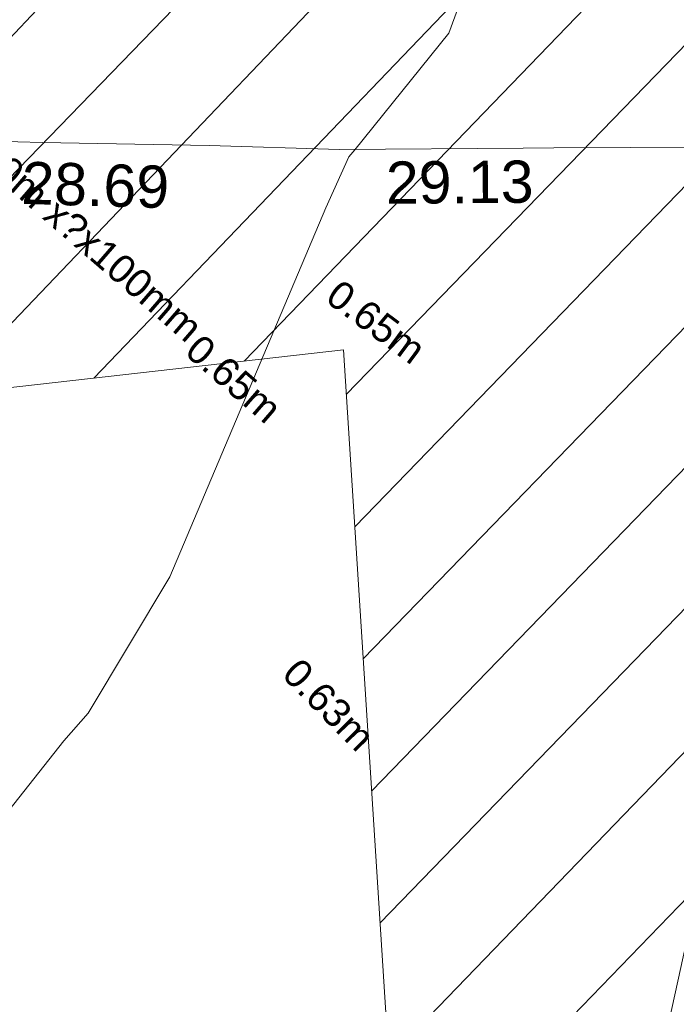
# Model space of a CAD drawing. Header units: millimetres. Extents: x -287732 to 520720, y -103372 to 287754.
# Tile 270 of 380: x 24382 to 30212, y 186551 to 195288. Entities that reach past the tile are written whole.
import ezdxf

# ---------------------------------------------------------------- set-up
doc = ezdxf.new("R2010")
doc.units = ezdxf.units.MM
for name, pattern in [('IMPORT-HIDDEN2 _3_', [4762.5, 3175, -1587.5]), ('IMPORT-UG_ELEC_QLB2 _2_', [2500, 1500, -300.0000000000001, 0, -50, 150, -300.0000000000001, 0, -200]), ('IMPORT-UG_ELEC_STREET LIGHTING_QLB2 _2_', [2700, 1500, -300.0000000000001, 0, -250, 150, -300.0000000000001, 0, -200])]:
    doc.linetypes.add(name, pattern=pattern)
doc.layers.add('00_UAV_DRIVE_WAY', color=7, linetype='Continuous', lineweight=9)
for name, color, linetype, lineweight, true_color in [('01_DTM_CONTOUR_MNR', 7, 'Continuous', 9, 0xa5a552), ('12333-PUM-2D-U-0001-C01 - Rev2_REVIT IMPORT_dwg', 7, 'Continuous', 9, 0x767676), ('PUM-CHAMBER EXTENTS', 6, 'IMPORT-HIDDEN2 _3_', 9, 0xff00ff), ('PUM-ELECTRIC-QLB2', 1, 'IMPORT-UG_ELEC_QLB2 _2_', 9, 0xff0000), ('PUM-UNABLE TO SURVEY', 190, 'Continuous', 9, 0x7f00ff)]:
    doc.layers.add(name, color=color, linetype=linetype, lineweight=lineweight, true_color=true_color)
doc.styles.add('Arial_1', font='arial.ttf', dxfattribs={"height": 250})
doc.styles.add('Swis721 Lt BT_2', font='swissl.ttf', dxfattribs={"height": 375})

# ---------------------------------------------------------------- blocks, each defined once
blk = doc.blocks.new('12333-PUM-2D-U-0001-C01 - Rev2_REVIT IMPORT_dwg_MGS62954_T2_Galway_ITM_3d_Rev1-2077680-Site Location Plan Proposed')
at = {"layer": '00_UAV_DRIVE_WAY', "color": 254, "true_color": 0xcccccc, "flags": 128}
blk.add_lwpolyline([(533936027.149, 725749014.8815), (533935151.1490001, 725749027.8814999), (533934467.0380611, 725749034.3286189), (533934196.149, 725749036.8815001), (533932564.149, 725749052.8814999), (533931410.149, 725749109.8815), (533929926.149, 725749160.8814999), (533929492.9765826, 725749183.1847615), (533929318.9999999, 725749192.1425), (533929344.6607265, 725750246.0064324)], dxfattribs=at)
at = {"layer": '01_DTM_CONTOUR_MNR', "color": 254, "true_color": 0xcccccc, "flags": 128}
for points in [[(533927580.0000001, 725740630.0000001), (533928494.9898551, 725741982.156976), (533930026.7013131, 725743849.7961645), (533930245.9520725, 725744093.0649126), (533930992.9834218, 725745290.3055971), (533932435.158172, 725748539.2834308), (533932648.2095386, 725748986.6757722), (533932700.0000001, 725749050.0000001), (533933553.9565516, 725750068.6999527), (533933676.4213721, 725750392.2415762), (533933966.5035886, 725751658.9870933), (533934968.3099174, 725753720.1240162), (533935707.8952433, 725754218.9157676), (533935946.2500001, 725754355.0000001), (533935960.0000001, 725754580.0000001), (533936361.0086327, 725755199.298607), (533936411.3432837, 725755330.35685)], [(533942986.1934584, 725727467.9160714), (533942510.0000001, 725728500), (533943022.5092688, 725729481.1818217), (533943740.0000001, 725731590.0000001), (533942395.1880532, 725732816.120354), (533941029.7327896, 725734528.3815206), (533938599.4269278, 725736994.9396888), (533936296.8150216, 725737963.6390673), (533934700.0000001, 725738540.0000001), (533935100, 725740200.0000002), (533936530.0000001, 725746200.0000002), (533938534.7651006, 725748294.5307021), (533939210.0000001, 725749000), (533939223.8742853, 725750101.3428384), (533939290.0000001, 725752600.0000001), (533939509.4095715, 725753442.3139402), (533939719.0094596, 725753783.1466994)]]:
    blk.add_lwpolyline(points, dxfattribs=at)
at = {"layer": '00_UAV_DRIVE_WAY', "color": 251, "true_color": 0x666666, "char_height": 375, "width": 1495.902363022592, "attachment_point": 1, "line_spacing_factor": 1.005061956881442, "style": 'Swis721 Lt BT_2'}
for s, insert, rotation in [('28.69', (533929746.6895646, 725748996.3785222), 357.27548931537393), ('29.13', (533932973.6894484, 725748939.9153395), 359.4442103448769)]:
    blk.add_mtext(s, dxfattribs=dict(at, insert=insert, rotation=rotation))
blk = doc.blocks.new('12333-PUM-2D-U-0001-C01 - Rev2_REVIT IMPORT_dwg-1620468-Site Location Plan Proposed')
at = {"layer": 'PUM-CHAMBER EXTENTS', "true_color": 0xfff4d4}
h = blk.add_hatch(dxfattribs=at)
h.set_pattern_fill('FP_14', style=0, pattern_type=2)
h.set_pattern_definition([(45, (-533641079.65, -725615854.3560001), (-618.7184335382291, 618.7184335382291), [])])
h.paths.add_polyline_path([(291811.3501528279, 124468.6438213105), (306011.3501528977, 125163.6438213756), (309303.3501529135, 126382.6438213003), (310276.3501529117, 133352.6438213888), (309947.3501528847, 136832.6438213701), (307059.3501528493, 139075.6438213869), (304064.350152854, 137236.6438213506), (301560.095729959, 137051.9973635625), (288639.1046682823, 134790.0492880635), (288630.6430382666, 134386.5106701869), (288258.8263998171, 134391.737187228), (288273.3501527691, 133230.6438212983), (288213.5074401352, 133220.9184094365), (288164.3501528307, 131103.6438213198), (291489.3501529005, 131422.6438213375), (291767.656290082, 125412.2684225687)])
h.paths.add_polyline_path([(313541.3501529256, 126587.6438213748), (320416.1456552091, 127718.9519342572), (320290.3501528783, 137135.6438213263), (316922.3501528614, 136404.6438212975), (313381.3501528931, 137134.6438212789), (313031.3501529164, 130202.6438213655), (313364.3812648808, 127842.0409395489)])
h.paths.add_polyline_path([(305922.0501528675, 132148.0438212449), (305930.0306085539, 132605.2438213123), (306188.7501529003, 132605.2438213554), (306180.769697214, 132148.043821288), (306133.2633083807, 132148.0438212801)])
at = {"layer": 'PUM-UNABLE TO SURVEY', "color": 7, "true_color": 0xfff4d4, "flags": 128}
blk.add_lwpolyline([(288240.6965458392, 134391.9920332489), (288164.3501528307, 131103.6438213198), (291489.3501529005, 131422.6438213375), (291811.3501528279, 124468.6438213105), (306011.3501528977, 125163.6438213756), (309303.3501529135, 126382.6438213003), (310276.3501529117, 133352.6438213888), (309947.3501528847, 136832.6438213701), (307059.3501528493, 139075.6438213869), (304064.350152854, 137236.6438213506), (301580.3501529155, 137051.6438212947)], dxfattribs=at)
blk.add_blockref('12333-PUM-2D-U-0001-C01 - Rev2_REVIT IMPORT_dwg_MGS62954_T2_Galway_ITM_3d_Rev1-2077680-Site Location Plan Proposed', (-533641079.6498471, -725615854.3561786))
at = {"layer": 'PUM-ELECTRIC-QLB2', "char_height": 250, "attachment_point": 2, "line_spacing_factor": 0.9417779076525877, "style": 'Arial_1'}
for s, insert, width, rotation in [('DP0.50m x?x100mm', (289053.9739388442, 132773.7022826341), 3893.2779916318, 318.0772359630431), ('0.65m', (291860.914565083, 131764.0321320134), 1160.025439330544, 322.4670766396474), ('0.65m', (290596.0605671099, 131275.0493302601), 1160.025439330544, 318.0772359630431), ('0.63m', (291396.6372664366, 128361.2654409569), 1160.025439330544, 313.5484303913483)]:
    blk.add_mtext(s, dxfattribs=dict(at, insert=insert, width=width, rotation=rotation))

msp = doc.modelspace()

# ---------------------------------------------------------------- block references
at = {"layer": '12333-PUM-2D-U-0001-C01 - Rev2_REVIT IMPORT_dwg', "color": 254, "linetype": 'IMPORT-UG_ELEC_STREET LIGHTING_QLB2 _2_', "true_color": 0xffd4d4, "rotation": 0.9999999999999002}
msp.add_blockref('12333-PUM-2D-U-0001-C01 - Rev2_REVIT IMPORT_dwg-1620468-Site Location Plan Proposed', (-261895.0770586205, 55869.5817132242), dxfattribs=at)

doc.saveas('drawing.dxf')
